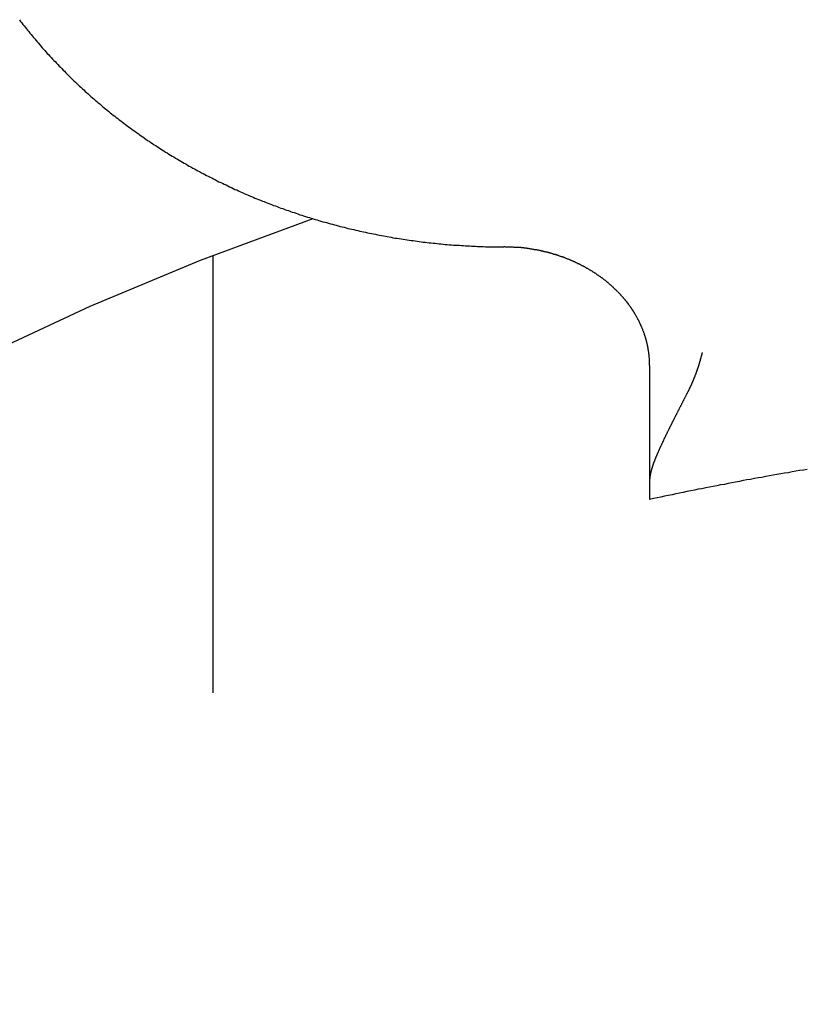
# Model space of a CAD drawing. Extents: x 1107 to 4046, y 937 to 3355.
# Tile 533 of 656: x 2222.82 to 2225.51, y 2666.3 to 2669.68. Entities that reach past the tile are written whole.
import ezdxf

# ---------------------------------------------------------------- set-up
doc = ezdxf.new("R2010")
doc.units = 0
doc.layers.add('KF_VIDA_L___C_REAR', color=7, linetype='CONTINUOUS')

# ---------------------------------------------------------------- blocks, each defined once
blk = doc.blocks.new('KF_VIDA_L___C_REAR')
at = {"layer": 'KF_VIDA_L___C_REAR'}
for p, q in [((36.501863, 979.65683), (36.501863, 978.156544)), ((38, 979.280296), (38, 978.885772)), ((38, 978.885772), (38, 978.820053))]:
    blk.add_line(p, q, dxfattribs=at)
for points in [[(35.8386, 980.466, 0), (35.8425, 980.46, 0), (35.8465, 980.455, 0), (35.8505, 980.45, 0), (35.8545, 980.445, 0), (35.8585, 980.44, 0), (35.8625, 980.435, 0), (35.8666, 980.43, 0), (35.8707, 980.425, 0), (35.8748, 980.42, 0), (35.8789, 980.415, 0), (35.883, 980.41, 0), (35.8872, 980.405, 0), (35.8914, 980.4, 0), (35.8956, 980.395, 0), (35.8998, 980.39, 0), (35.904, 980.385, 0), (35.9083, 980.38, 0), (35.9126, 980.375, 0), (35.9169, 980.37, 0), (35.9212, 980.365, 0), (35.9255, 980.36, 0), (35.9299, 980.355, 0), (35.9343, 980.35, 0), (35.9386, 980.346, 0), (35.9431, 980.341, 0), (35.9475, 980.336, 0), (35.9519, 980.331, 0), (35.9564, 980.326, 0), (35.9609, 980.322, 0), (35.9654, 980.317, 0), (35.9699, 980.312, 0), (35.9745, 980.307, 0), (35.979, 980.303, 0), (35.9836, 980.298, 0), (35.9882, 980.293, 0), (35.9928, 980.289, 0), (35.9974, 980.284, 0), (36.0021, 980.279, 0), (36.0068, 980.275, 0), (36.0114, 980.27, 0), (36.0162, 980.265, 0), (36.0209, 980.261, 0), (36.0256, 980.256, 0), (36.0304, 980.252, 0), (36.0351, 980.247, 0), (36.0399, 980.243, 0), (36.0448, 980.238, 0), (36.0496, 980.234, 0), (36.0544, 980.229, 0), (36.0593, 980.225, 0), (36.0642, 980.22, 0), (36.0691, 980.216, 0), (36.074, 980.212, 0), (36.0789, 980.207, 0), (36.0839, 980.203, 0), (36.0888, 980.198, 0), (36.0938, 980.194, 0), (36.0988, 980.19, 0), (36.1038, 980.185, 0), (36.1088, 980.181, 0), (36.1139, 980.177, 0), (36.119, 980.173, 0), (36.124, 980.168, 0), (36.1291, 980.164, 0), (36.1343, 980.16, 0), (36.1394, 980.156, 0), (36.1445, 980.152, 0), (36.1497, 980.147, 0), (36.1549, 980.143, 0), (36.1601, 980.139, 0), (36.1653, 980.135, 0), (36.1705, 980.131, 0), (36.1757, 980.127, 0), (36.181, 980.123, 0), (36.1863, 980.119, 0), (36.1916, 980.115, 0), (36.1969, 980.111, 0), (36.2022, 980.107, 0), (36.2075, 980.103, 0), (36.2129, 980.099, 0), (36.2182, 980.095, 0), (36.2236, 980.091, 0), (36.229, 980.087, 0), (36.2344, 980.083, 0), (36.2399, 980.079, 0), (36.2453, 980.075, 0), (36.2508, 980.071, 0), (36.2562, 980.067, 0), (36.2617, 980.064, 0), (36.2672, 980.06, 0), (36.2727, 980.056, 0), (36.2783, 980.052, 0), (36.2838, 980.049, 0), (36.2894, 980.045, 0), (36.2949, 980.041, 0), (36.3005, 980.037, 0), (36.3061, 980.034, 0), (36.3117, 980.03, 0), (36.3174, 980.026, 0), (36.323, 980.023, 0), (36.3287, 980.019, 0), (36.3343, 980.016, 0), (36.34, 980.012, 0), (36.3457, 980.009, 0), (36.3514, 980.005, 0), (36.3572, 980.001, 0), (36.3629, 979.998, 0), (36.3687, 979.995, 0), (36.3744, 979.991, 0), (36.3802, 979.988, 0), (36.386, 979.984, 0), (36.3918, 979.981, 0), (36.3976, 979.977, 0), (36.4035, 979.974, 0), (36.4093, 979.971, 0), (36.4152, 979.967, 0), (36.421, 979.964, 0), (36.4269, 979.961, 0), (36.4328, 979.957, 0), (36.4387, 979.954, 0), (36.4446, 979.951, 0), (36.4506, 979.948, 0), (36.4565, 979.945, 0), (36.4625, 979.941, 0), (36.4684, 979.938, 0), (36.4744, 979.935, 0), (36.4804, 979.932, 0), (36.4864, 979.929, 0), (36.4924, 979.926, 0), (36.4985, 979.923, 0), (36.5045, 979.92, 0), (36.5106, 979.917, 0), (36.5166, 979.913, 0), (36.5227, 979.91, 0), (36.5288, 979.908, 0), (36.5349, 979.905, 0), (36.541, 979.902, 0), (36.5471, 979.899, 0), (36.5533, 979.896, 0), (36.5594, 979.893, 0), (36.5656, 979.89, 0), (36.5717, 979.887, 0), (36.5779, 979.884, 0), (36.5841, 979.882, 0), (36.5903, 979.879, 0), (36.5965, 979.876, 0), (36.6027, 979.873, 0), (36.6089, 979.87, 0), (36.6152, 979.868, 0), (36.6214, 979.865, 0), (36.6277, 979.862, 0), (36.634, 979.86, 0), (36.6402, 979.857, 0), (36.6465, 979.854, 0), (36.6528, 979.852, 0), (36.6591, 979.849, 0), (36.6655, 979.847, 0), (36.6718, 979.844, 0), (36.6781, 979.842, 0), (36.6845, 979.839, 0), (36.6908, 979.837, 0), (36.6972, 979.834, 0), (36.7036, 979.832, 0), (36.71, 979.829, 0), (36.7164, 979.827, 0), (36.7228, 979.825, 0), (36.7292, 979.822, 0), (36.7356, 979.82, 0), (36.742, 979.818, 0), (36.7485, 979.815, 0), (36.7549, 979.813, 0), (36.7614, 979.811, 0), (36.7678, 979.808, 0), (36.7743, 979.806, 0), (36.7808, 979.804, 0), (36.7873, 979.802, 0), (36.7938, 979.8, 0), (36.8003, 979.797, 0), (36.8068, 979.795, 0), (36.8133, 979.793, 0), (36.8199, 979.791, 0), (36.8264, 979.789, 0), (36.833, 979.787, 0), (36.8395, 979.785, 0), (36.8461, 979.783, 0), (36.8527, 979.781, 0), (36.8592, 979.779, 0), (36.8658, 979.777, 0), (36.8724, 979.775, 0), (36.879, 979.773, 0), (36.8856, 979.771, 0), (36.8922, 979.77, 0), (36.8989, 979.768, 0), (36.9055, 979.766, 0), (36.9121, 979.764, 0), (36.9188, 979.762, 0), (36.9254, 979.761, 0), (36.9321, 979.759, 0), (36.9387, 979.757, 0), (36.9454, 979.755, 0), (36.9521, 979.754, 0), (36.9588, 979.752, 0), (36.9655, 979.75, 0), (36.9722, 979.749, 0), (36.9789, 979.747, 0), (36.9856, 979.746, 0), (36.9923, 979.744, 0), (36.999, 979.743, 0), (37.0057, 979.741, 0), (37.0124, 979.739, 0), (37.0192, 979.738, 0), (37.0259, 979.737, 0), (37.0327, 979.735, 0), (37.0394, 979.734, 0), (37.0462, 979.732, 0), (37.0529, 979.731, 0), (37.0597, 979.73, 0), (37.0665, 979.728, 0), (37.0733, 979.727, 0), (37.0801, 979.726, 0), (37.0868, 979.724, 0), (37.0936, 979.723, 0), (37.1004, 979.722, 0), (37.1072, 979.721, 0), (37.114, 979.72, 0), (37.1208, 979.718, 0), (37.1277, 979.717, 0), (37.1345, 979.716, 0), (37.1413, 979.715, 0), (37.1481, 979.714, 0), (37.155, 979.713, 0), (37.1618, 979.712, 0), (37.1686, 979.711, 0), (37.1755, 979.71, 0), (37.1823, 979.709, 0), (37.1892, 979.708, 0), (37.196, 979.707, 0), (37.2029, 979.706, 0), (37.2098, 979.705, 0), (37.2166, 979.704, 0), (37.2235, 979.703, 0), (37.2304, 979.703, 0), (37.2372, 979.702, 0), (37.2441, 979.701, 0), (37.251, 979.7, 0), (37.2579, 979.699, 0), (37.2648, 979.699, 0), (37.2717, 979.698, 0), (37.2786, 979.697, 0), (37.2854, 979.697, 0), (37.2923, 979.696, 0), (37.2992, 979.695, 0), (37.3061, 979.695, 0), (37.313, 979.694, 0), (37.32, 979.694, 0), (37.3269, 979.693, 0), (37.3338, 979.693, 0), (37.3407, 979.692, 0), (37.3476, 979.692, 0), (37.3545, 979.691, 0), (37.3614, 979.691, 0), (37.3683, 979.69, 0), (37.3753, 979.69, 0), (37.3822, 979.69, 0), (37.3891, 979.689, 0), (37.396, 979.689, 0), (37.403, 979.689, 0), (37.4099, 979.688, 0), (37.4168, 979.688, 0), (37.4237, 979.688, 0), (37.4307, 979.688, 0), (37.4376, 979.687, 0), (37.4445, 979.687, 0), (37.4515, 979.687, 0), (37.4584, 979.687, 0), (37.4653, 979.687, 0), (37.4723, 979.687, 0), (37.4792, 979.687, 0), (37.4861, 979.687, 0), (37.4931, 979.687, 0), (37.5, 979.687, 0)], [(36.8445, 979.783, 0), (36.4586, 979.64, 0), (36.0802, 979.482, 0), (35.71, 979.31, 0), (35.3487, 979.125, 0), (34.997, 978.926, 0), (34.6554, 978.714, 0), (34.3247, 978.49, 0), (34.0055, 978.254, 0), (33.6983, 978.005, 0), (33.4038, 977.746, 0), (33.1224, 977.476, 0), (32.8547, 977.196, 0), (32.6012, 976.906, 0)], [(38, 979.28, 0), (38, 979.282, 0), (38, 979.283, 0), (38, 979.284, 0), (38, 979.286, 0), (37.9999, 979.287, 0), (37.9999, 979.288, 0), (37.9999, 979.29, 0), (37.9998, 979.291, 0), (37.9998, 979.292, 0), (37.9997, 979.293, 0), (37.9997, 979.295, 0), (37.9996, 979.296, 0), (37.9995, 979.297, 0), (37.9995, 979.299, 0), (37.9994, 979.3, 0), (37.9993, 979.301, 0), (37.9992, 979.303, 0), (37.9991, 979.304, 0), (37.999, 979.305, 0), (37.9989, 979.307, 0), (37.9988, 979.308, 0), (37.9987, 979.309, 0), (37.9986, 979.311, 0), (37.9985, 979.312, 0), (37.9983, 979.313, 0), (37.9982, 979.315, 0), (37.9981, 979.316, 0), (37.9979, 979.317, 0), (37.9978, 979.319, 0), (37.9976, 979.32, 0), (37.9974, 979.321, 0), (37.9973, 979.322, 0), (37.9971, 979.324, 0), (37.9969, 979.325, 0), (37.9967, 979.326, 0), (37.9965, 979.328, 0), (37.9963, 979.329, 0), (37.9961, 979.33, 0), (37.9959, 979.332, 0), (37.9957, 979.333, 0), (37.9955, 979.334, 0), (37.9953, 979.336, 0), (37.995, 979.337, 0), (37.9948, 979.338, 0), (37.9946, 979.34, 0), (37.9943, 979.341, 0), (37.9941, 979.342, 0), (37.9938, 979.343, 0), (37.9936, 979.345, 0), (37.9933, 979.346, 0), (37.993, 979.347, 0), (37.9928, 979.349, 0), (37.9925, 979.35, 0), (37.9922, 979.351, 0), (37.9919, 979.353, 0), (37.9916, 979.354, 0), (37.9913, 979.355, 0), (37.991, 979.357, 0), (37.9907, 979.358, 0), (37.9903, 979.359, 0), (37.99, 979.361, 0), (37.9897, 979.362, 0), (37.9893, 979.363, 0), (37.989, 979.364, 0), (37.9887, 979.366, 0), (37.9883, 979.367, 0), (37.9879, 979.368, 0), (37.9876, 979.37, 0), (37.9872, 979.371, 0), (37.9868, 979.372, 0), (37.9865, 979.374, 0), (37.9861, 979.375, 0), (37.9857, 979.376, 0), (37.9853, 979.377, 0), (37.9849, 979.379, 0), (37.9845, 979.38, 0), (37.9841, 979.381, 0), (37.9836, 979.383, 0), (37.9832, 979.384, 0), (37.9828, 979.385, 0), (37.9824, 979.387, 0), (37.9819, 979.388, 0), (37.9815, 979.389, 0), (37.981, 979.39, 0), (37.9806, 979.392, 0), (37.9801, 979.393, 0), (37.9796, 979.394, 0), (37.9792, 979.396, 0), (37.9787, 979.397, 0), (37.9782, 979.398, 0), (37.9777, 979.399, 0), (37.9772, 979.401, 0), (37.9767, 979.402, 0), (37.9762, 979.403, 0), (37.9757, 979.405, 0), (37.9752, 979.406, 0), (37.9746, 979.407, 0), (37.9741, 979.408, 0), (37.9736, 979.41, 0), (37.973, 979.411, 0), (37.9725, 979.412, 0), (37.9719, 979.414, 0), (37.9714, 979.415, 0), (37.9708, 979.416, 0), (37.9703, 979.417, 0), (37.9697, 979.419, 0), (37.9691, 979.42, 0), (37.9685, 979.421, 0), (37.9679, 979.422, 0), (37.9673, 979.424, 0), (37.9667, 979.425, 0), (37.9661, 979.426, 0), (37.9655, 979.428, 0), (37.9649, 979.429, 0), (37.9643, 979.43, 0), (37.9636, 979.431, 0), (37.963, 979.433, 0), (37.9624, 979.434, 0), (37.9617, 979.435, 0), (37.9611, 979.436, 0), (37.9604, 979.438, 0), (37.9598, 979.439, 0), (37.9591, 979.44, 0), (37.9584, 979.441, 0), (37.9577, 979.443, 0), (37.9571, 979.444, 0), (37.9564, 979.445, 0), (37.9557, 979.446, 0), (37.955, 979.448, 0), (37.9543, 979.449, 0), (37.9536, 979.45, 0), (37.9528, 979.451, 0), (37.9521, 979.453, 0), (37.9514, 979.454, 0), (37.9507, 979.455, 0), (37.9499, 979.456, 0), (37.9492, 979.458, 0), (37.9484, 979.459, 0), (37.9477, 979.46, 0), (37.9469, 979.461, 0), (37.9461, 979.463, 0), (37.9454, 979.464, 0), (37.9446, 979.465, 0), (37.9438, 979.466, 0), (37.943, 979.468, 0), (37.9422, 979.469, 0), (37.9414, 979.47, 0), (37.9406, 979.471, 0), (37.9398, 979.472, 0), (37.939, 979.474, 0), (37.9382, 979.475, 0), (37.9373, 979.476, 0), (37.9365, 979.477, 0), (37.9357, 979.479, 0), (37.9348, 979.48, 0), (37.934, 979.481, 0), (37.9331, 979.482, 0), (37.9322, 979.483, 0), (37.9314, 979.485, 0), (37.9305, 979.486, 0), (37.9296, 979.487, 0), (37.9287, 979.488, 0), (37.9279, 979.489, 0), (37.927, 979.491, 0), (37.9261, 979.492, 0), (37.9252, 979.493, 0), (37.9243, 979.494, 0), (37.9233, 979.495, 0), (37.9224, 979.497, 0), (37.9215, 979.498, 0), (37.9206, 979.499, 0), (37.9196, 979.5, 0), (37.9187, 979.501, 0), (37.9177, 979.502, 0), (37.9168, 979.504, 0), (37.9158, 979.505, 0), (37.9148, 979.506, 0), (37.9139, 979.507, 0), (37.9129, 979.508, 0), (37.9119, 979.509, 0), (37.9109, 979.511, 0), (37.9099, 979.512, 0), (37.9089, 979.513, 0), (37.9079, 979.514, 0), (37.9069, 979.515, 0), (37.9059, 979.516, 0), (37.9049, 979.518, 0), (37.9039, 979.519, 0), (37.9028, 979.52, 0), (37.9018, 979.521, 0), (37.9008, 979.522, 0), (37.8997, 979.523, 0), (37.8987, 979.524, 0), (37.8976, 979.526, 0), (37.8965, 979.527, 0), (37.8955, 979.528, 0), (37.8944, 979.529, 0), (37.8933, 979.53, 0), (37.8922, 979.531, 0), (37.8911, 979.532, 0), (37.89, 979.533, 0), (37.8889, 979.535, 0), (37.8878, 979.536, 0), (37.8867, 979.537, 0), (37.8856, 979.538, 0), (37.8845, 979.539, 0), (37.8834, 979.54, 0), (37.8822, 979.541, 0), (37.8811, 979.542, 0), (37.8799, 979.543, 0), (37.8788, 979.544, 0), (37.8776, 979.545, 0), (37.8765, 979.547, 0), (37.8753, 979.548, 0), (37.8742, 979.549, 0), (37.873, 979.55, 0), (37.8718, 979.551, 0), (37.8706, 979.552, 0), (37.8694, 979.553, 0), (37.8682, 979.554, 0), (37.867, 979.555, 0), (37.8658, 979.556, 0), (37.8646, 979.557, 0), (37.8634, 979.558, 0), (37.8622, 979.559, 0), (37.861, 979.56, 0), (37.8597, 979.561, 0), (37.8585, 979.562, 0), (37.8573, 979.564, 0), (37.856, 979.565, 0), (37.8548, 979.566, 0), (37.8535, 979.567, 0), (37.8523, 979.568, 0), (37.851, 979.569, 0), (37.8497, 979.57, 0), (37.8485, 979.571, 0), (37.8472, 979.572, 0), (37.8459, 979.573, 0), (37.8446, 979.574, 0), (37.8433, 979.575, 0), (37.842, 979.576, 0), (37.8407, 979.577, 0), (37.8394, 979.578, 0), (37.8381, 979.579, 0), (37.8368, 979.58, 0), (37.8355, 979.581, 0), (37.8341, 979.582, 0), (37.8328, 979.583, 0), (37.8315, 979.584, 0), (37.8301, 979.585, 0), (37.8288, 979.585, 0), (37.8274, 979.586, 0), (37.8261, 979.587, 0), (37.8247, 979.588, 0), (37.8234, 979.589, 0), (37.822, 979.59, 0), (37.8206, 979.591, 0), (37.8192, 979.592, 0), (37.8179, 979.593, 0), (37.8165, 979.594, 0), (37.8151, 979.595, 0), (37.8137, 979.596, 0), (37.8123, 979.597, 0), (37.8109, 979.598, 0), (37.8095, 979.599, 0), (37.8081, 979.599, 0), (37.8066, 979.6, 0), (37.8052, 979.601, 0), (37.8038, 979.602, 0), (37.8024, 979.603, 0), (37.8009, 979.604, 0), (37.7995, 979.605, 0), (37.798, 979.606, 0), (37.7966, 979.607, 0), (37.7951, 979.607, 0), (37.7937, 979.608, 0), (37.7922, 979.609, 0), (37.7908, 979.61, 0), (37.7893, 979.611, 0), (37.7878, 979.612, 0), (37.7863, 979.613, 0), (37.7848, 979.613, 0), (37.7834, 979.614, 0), (37.7819, 979.615, 0), (37.7804, 979.616, 0), (37.7789, 979.617, 0), (37.7774, 979.618, 0), (37.7759, 979.618, 0), (37.7743, 979.619, 0), (37.7728, 979.62, 0), (37.7713, 979.621, 0), (37.7698, 979.622, 0), (37.7682, 979.622, 0), (37.7667, 979.623, 0), (37.7652, 979.624, 0), (37.7636, 979.625, 0), (37.7621, 979.626, 0), (37.7605, 979.626, 0), (37.759, 979.627, 0), (37.7574, 979.628, 0), (37.7559, 979.629, 0), (37.7543, 979.629, 0), (37.7527, 979.63, 0), (37.7512, 979.631, 0), (37.7496, 979.632, 0), (37.748, 979.632, 0), (37.7464, 979.633, 0), (37.7449, 979.634, 0), (37.7433, 979.635, 0), (37.7417, 979.635, 0), (37.7401, 979.636, 0), (37.7385, 979.637, 0), (37.7369, 979.638, 0), (37.7353, 979.638, 0), (37.7337, 979.639, 0), (37.732, 979.64, 0), (37.7304, 979.64, 0), (37.7288, 979.641, 0), (37.7272, 979.642, 0), (37.7256, 979.642, 0), (37.7239, 979.643, 0), (37.7223, 979.644, 0), (37.7207, 979.644, 0), (37.719, 979.645, 0), (37.7174, 979.646, 0), (37.7157, 979.646, 0), (37.7141, 979.647, 0), (37.7124, 979.648, 0), (37.7108, 979.648, 0), (37.7091, 979.649, 0), (37.7074, 979.65, 0), (37.7058, 979.65, 0), (37.7041, 979.651, 0), (37.7024, 979.651, 0), (37.7008, 979.652, 0), (37.6991, 979.653, 0), (37.6974, 979.653, 0), (37.6957, 979.654, 0), (37.694, 979.654, 0), (37.6923, 979.655, 0), (37.6906, 979.655, 0), (37.689, 979.656, 0), (37.6873, 979.657, 0), (37.6856, 979.657, 0), (37.6838, 979.658, 0), (37.6821, 979.658, 0), (37.6804, 979.659, 0), (37.6787, 979.659, 0), (37.677, 979.66, 0), (37.6753, 979.66, 0), (37.6736, 979.661, 0), (37.6718, 979.661, 0), (37.6701, 979.662, 0), (37.6684, 979.663, 0), (37.6667, 979.663, 0), (37.6649, 979.664, 0), (37.6632, 979.664, 0), (37.6614, 979.665, 0), (37.6597, 979.665, 0), (37.658, 979.665, 0), (37.6562, 979.666, 0), (37.6545, 979.666, 0), (37.6527, 979.667, 0), (37.651, 979.667, 0), (37.6492, 979.668, 0), (37.6474, 979.668, 0), (37.6457, 979.669, 0), (37.6439, 979.669, 0), (37.6422, 979.67, 0), (37.6404, 979.67, 0), (37.6386, 979.67, 0), (37.6368, 979.671, 0), (37.6351, 979.671, 0), (37.6333, 979.672, 0), (37.6315, 979.672, 0), (37.6297, 979.672, 0), (37.628, 979.673, 0), (37.6262, 979.673, 0), (37.6244, 979.674, 0), (37.6226, 979.674, 0), (37.6208, 979.674, 0), (37.619, 979.675, 0), (37.6172, 979.675, 0), (37.6154, 979.675, 0), (37.6136, 979.676, 0), (37.6118, 979.676, 0), (37.61, 979.676, 0), (37.6082, 979.677, 0), (37.6064, 979.677, 0), (37.6046, 979.677, 0), (37.6028, 979.678, 0), (37.601, 979.678, 0), (37.5992, 979.678, 0), (37.5974, 979.679, 0), (37.5956, 979.679, 0), (37.5938, 979.679, 0), (37.592, 979.679, 0), (37.5901, 979.68, 0), (37.5883, 979.68, 0), (37.5865, 979.68, 0), (37.5847, 979.681, 0), (37.5829, 979.681, 0), (37.581, 979.681, 0), (37.5792, 979.681, 0), (37.5774, 979.682, 0), (37.5756, 979.682, 0), (37.5737, 979.682, 0), (37.5719, 979.682, 0), (37.5701, 979.682, 0), (37.5683, 979.683, 0), (37.5664, 979.683, 0), (37.5646, 979.683, 0), (37.5628, 979.683, 0), (37.5609, 979.683, 0), (37.5591, 979.684, 0), (37.5572, 979.684, 0), (37.5554, 979.684, 0), (37.5536, 979.684, 0), (37.5517, 979.684, 0), (37.5499, 979.684, 0), (37.548, 979.685, 0), (37.5462, 979.685, 0), (37.5444, 979.685, 0), (37.5425, 979.685, 0), (37.5407, 979.685, 0), (37.5388, 979.685, 0), (37.537, 979.685, 0), (37.5351, 979.685, 0), (37.5333, 979.686, 0), (37.5314, 979.686, 0), (37.5296, 979.686, 0), (37.5278, 979.686, 0), (37.5259, 979.686, 0), (37.5241, 979.686, 0), (37.5222, 979.686, 0), (37.5204, 979.686, 0), (37.5185, 979.686, 0), (37.5167, 979.686, 0), (37.5148, 979.686, 0), (37.513, 979.686, 0), (37.5111, 979.686, 0), (37.5093, 979.686, 0), (37.5074, 979.686, 0), (37.5056, 979.686, 0), (37.5037, 979.687, 0), (37.5019, 979.687, 0), (37.5, 979.687, 0)], [(38.1801, 979.324, 0), (38.18, 979.323, 0), (38.1799, 979.323, 0), (38.1797, 979.322, 0), (38.1796, 979.322, 0), (38.1795, 979.322, 0), (38.1794, 979.321, 0), (38.1793, 979.321, 0), (38.1792, 979.32, 0), (38.179, 979.32, 0), (38.1789, 979.319, 0), (38.1788, 979.319, 0), (38.1787, 979.318, 0), (38.1786, 979.318, 0), (38.1784, 979.317, 0), (38.1783, 979.317, 0), (38.1782, 979.316, 0), (38.1781, 979.316, 0), (38.178, 979.315, 0), (38.1778, 979.315, 0), (38.1777, 979.314, 0), (38.1776, 979.314, 0), (38.1775, 979.314, 0), (38.1774, 979.313, 0), (38.1772, 979.313, 0), (38.1771, 979.312, 0), (38.177, 979.312, 0), (38.1769, 979.311, 0), (38.1768, 979.311, 0), (38.1766, 979.31, 0), (38.1765, 979.31, 0), (38.1764, 979.309, 0), (38.1763, 979.309, 0), (38.1761, 979.308, 0), (38.176, 979.308, 0), (38.1759, 979.307, 0), (38.1758, 979.307, 0), (38.1756, 979.307, 0), (38.1755, 979.306, 0), (38.1754, 979.306, 0), (38.1753, 979.305, 0), (38.1751, 979.305, 0), (38.175, 979.304, 0), (38.1749, 979.304, 0), (38.1747, 979.303, 0), (38.1746, 979.303, 0), (38.1745, 979.302, 0), (38.1744, 979.302, 0), (38.1742, 979.301, 0), (38.1741, 979.301, 0), (38.174, 979.301, 0), (38.1738, 979.3, 0), (38.1737, 979.3, 0), (38.1736, 979.299, 0), (38.1735, 979.299, 0), (38.1733, 979.298, 0), (38.1732, 979.298, 0), (38.1731, 979.297, 0), (38.1729, 979.297, 0), (38.1728, 979.296, 0), (38.1727, 979.296, 0), (38.1725, 979.296, 0), (38.1724, 979.295, 0), (38.1723, 979.295, 0), (38.1721, 979.294, 0), (38.172, 979.294, 0), (38.1719, 979.293, 0), (38.1717, 979.293, 0), (38.1716, 979.292, 0), (38.1715, 979.292, 0), (38.1713, 979.291, 0), (38.1712, 979.291, 0), (38.1711, 979.29, 0), (38.1709, 979.29, 0), (38.1708, 979.29, 0), (38.1707, 979.289, 0), (38.1705, 979.289, 0), (38.1704, 979.288, 0), (38.1702, 979.288, 0), (38.1701, 979.287, 0), (38.17, 979.287, 0), (38.1698, 979.286, 0), (38.1697, 979.286, 0), (38.1695, 979.286, 0), (38.1694, 979.285, 0), (38.1693, 979.285, 0), (38.1691, 979.284, 0), (38.169, 979.284, 0), (38.1689, 979.283, 0), (38.1687, 979.283, 0), (38.1686, 979.282, 0), (38.1684, 979.282, 0), (38.1683, 979.281, 0), (38.1681, 979.281, 0), (38.168, 979.281, 0), (38.1679, 979.28, 0), (38.1677, 979.28, 0), (38.1676, 979.279, 0), (38.1674, 979.279, 0), (38.1673, 979.278, 0), (38.1671, 979.278, 0), (38.167, 979.277, 0), (38.1669, 979.277, 0), (38.1667, 979.277, 0), (38.1666, 979.276, 0), (38.1664, 979.276, 0), (38.1663, 979.275, 0), (38.1661, 979.275, 0), (38.166, 979.274, 0), (38.1658, 979.274, 0), (38.1657, 979.273, 0), (38.1656, 979.273, 0), (38.1654, 979.273, 0), (38.1653, 979.272, 0), (38.1651, 979.272, 0), (38.165, 979.271, 0), (38.1648, 979.271, 0), (38.1647, 979.27, 0), (38.1645, 979.27, 0), (38.1644, 979.269, 0), (38.1642, 979.269, 0), (38.1641, 979.269, 0), (38.1639, 979.268, 0), (38.1638, 979.268, 0), (38.1636, 979.267, 0), (38.1635, 979.267, 0), (38.1633, 979.266, 0), (38.1632, 979.266, 0), (38.163, 979.266, 0), (38.1629, 979.265, 0), (38.1627, 979.265, 0), (38.1626, 979.264, 0), (38.1624, 979.264, 0), (38.1623, 979.263, 0), (38.1621, 979.263, 0), (38.162, 979.262, 0), (38.1618, 979.262, 0), (38.1616, 979.262, 0), (38.1615, 979.261, 0), (38.1613, 979.261, 0), (38.1612, 979.26, 0), (38.161, 979.26, 0), (38.1609, 979.259, 0), (38.1607, 979.259, 0), (38.1606, 979.259, 0), (38.1604, 979.258, 0), (38.1603, 979.258, 0), (38.1601, 979.257, 0), (38.1599, 979.257, 0), (38.1598, 979.256, 0), (38.1596, 979.256, 0), (38.1595, 979.256, 0), (38.1593, 979.255, 0), (38.1592, 979.255, 0), (38.159, 979.254, 0), (38.1588, 979.254, 0), (38.1587, 979.253, 0), (38.1585, 979.253, 0), (38.1584, 979.252, 0), (38.1582, 979.252, 0), (38.158, 979.252, 0), (38.1579, 979.251, 0), (38.1577, 979.251, 0), (38.1576, 979.25, 0), (38.1574, 979.25, 0), (38.1572, 979.249, 0), (38.1571, 979.249, 0), (38.1569, 979.249, 0), (38.1568, 979.248, 0), (38.1566, 979.248, 0), (38.1564, 979.247, 0), (38.1563, 979.247, 0), (38.1561, 979.246, 0), (38.156, 979.246, 0), (38.1558, 979.246, 0), (38.1556, 979.245, 0), (38.1555, 979.245, 0), (38.1553, 979.244, 0), (38.1551, 979.244, 0), (38.155, 979.244, 0), (38.1548, 979.243, 0), (38.1546, 979.243, 0), (38.1545, 979.242, 0), (38.1543, 979.242, 0), (38.1541, 979.241, 0), (38.154, 979.241, 0), (38.1538, 979.241, 0), (38.1536, 979.24, 0), (38.1535, 979.24, 0), (38.1533, 979.239, 0), (38.1531, 979.239, 0), (38.153, 979.238, 0), (38.1528, 979.238, 0), (38.1526, 979.238, 0), (38.1525, 979.237, 0), (38.1523, 979.237, 0), (38.1521, 979.236, 0), (38.152, 979.236, 0), (38.1518, 979.235, 0), (38.1516, 979.235, 0), (38.1515, 979.235, 0), (38.1513, 979.234, 0), (38.1511, 979.234, 0), (38.1509, 979.233, 0), (38.1508, 979.233, 0), (38.1506, 979.233, 0), (38.1504, 979.232, 0), (38.1503, 979.232, 0), (38.1501, 979.231, 0), (38.1499, 979.231, 0), (38.1498, 979.23, 0), (38.1496, 979.23, 0), (38.1494, 979.23, 0), (38.1492, 979.229, 0), (38.1491, 979.229, 0), (38.1489, 979.228, 0), (38.1487, 979.228, 0), (38.1485, 979.228, 0), (38.1484, 979.227, 0), (38.1482, 979.227, 0), (38.148, 979.226, 0), (38.1478, 979.226, 0), (38.1477, 979.226, 0), (38.1475, 979.225, 0), (38.1473, 979.225, 0), (38.1471, 979.224, 0), (38.147, 979.224, 0), (38.1468, 979.223, 0), (38.1466, 979.223, 0), (38.1464, 979.223, 0), (38.1463, 979.222, 0), (38.1461, 979.222, 0), (38.1459, 979.221, 0), (38.1457, 979.221, 0), (38.1455, 979.221, 0), (38.1454, 979.22, 0), (38.1452, 979.22, 0), (38.145, 979.219, 0), (38.1448, 979.219, 0), (38.1447, 979.219, 0), (38.1445, 979.218, 0), (38.1443, 979.218, 0), (38.1441, 979.217, 0), (38.1439, 979.217, 0), (38.1438, 979.216, 0), (38.1436, 979.216, 0), (38.1434, 979.216, 0), (38.1432, 979.215, 0), (38.143, 979.215, 0), (38.1429, 979.214, 0), (38.1427, 979.214, 0), (38.1425, 979.214, 0), (38.1423, 979.213, 0), (38.1421, 979.213, 0), (38.1419, 979.212, 0), (38.1418, 979.212, 0), (38.1416, 979.212, 0), (38.1414, 979.211, 0), (38.1412, 979.211, 0), (38.141, 979.21, 0), (38.1408, 979.21, 0), (38.1407, 979.21, 0), (38.1405, 979.209, 0), (38.1403, 979.209, 0), (38.1401, 979.208, 0), (38.1399, 979.208, 0), (38.1397, 979.208, 0), (38.1395, 979.207, 0), (38.1394, 979.207, 0), (38.1392, 979.206, 0), (38.139, 979.206, 0), (38.1388, 979.206, 0), (38.1386, 979.205, 0), (38.1384, 979.205, 0), (38.1382, 979.204, 0), (38.1381, 979.204, 0), (38.1379, 979.204, 0), (38.1377, 979.203, 0), (38.1375, 979.203, 0), (38.1373, 979.202, 0), (38.1371, 979.202, 0), (38.1369, 979.202, 0), (38.1367, 979.201, 0), (38.1365, 979.201, 0), (38.1364, 979.2, 0), (38.1362, 979.2, 0), (38.136, 979.2, 0), (38.1358, 979.199, 0), (38.1356, 979.199, 0), (38.1354, 979.198, 0), (38.1352, 979.198, 0), (38.135, 979.198, 0), (38.1348, 979.197, 0), (38.1346, 979.197, 0), (38.1345, 979.196, 0), (38.1343, 979.196, 0), (38.1341, 979.196, 0), (38.1339, 979.195, 0), (38.1337, 979.195, 0), (38.1335, 979.195, 0), (38.1333, 979.194, 0), (38.1331, 979.194, 0), (38.1329, 979.193, 0), (38.1327, 979.193, 0), (38.1325, 979.193, 0), (38.1323, 979.192, 0), (38.1321, 979.192, 0), (38.1319, 979.191, 0), (38.1317, 979.191, 0), (38.1315, 979.191, 0), (38.1313, 979.19, 0), (38.1312, 979.19, 0), (38.131, 979.189, 0), (38.1308, 979.189, 0), (38.1306, 979.189, 0), (38.1304, 979.188, 0), (38.1302, 979.188, 0), (38.13, 979.187, 0), (38.1298, 979.187, 0), (38.1296, 979.187, 0)], [(38.1296, 979.187, 0), (38.1287, 979.185, 0), (38.1278, 979.183, 0), (38.1269, 979.182, 0), (38.1261, 979.18, 0), (38.1252, 979.178, 0), (38.1243, 979.176, 0), (38.1234, 979.175, 0), (38.1226, 979.173, 0), (38.1217, 979.171, 0), (38.1208, 979.17, 0), (38.1199, 979.168, 0), (38.1191, 979.166, 0), (38.1182, 979.164, 0), (38.1173, 979.163, 0), (38.1165, 979.161, 0), (38.1156, 979.159, 0), (38.1148, 979.158, 0), (38.1139, 979.156, 0), (38.113, 979.154, 0), (38.1122, 979.153, 0), (38.1113, 979.151, 0), (38.1105, 979.149, 0), (38.1096, 979.148, 0), (38.1088, 979.146, 0), (38.108, 979.144, 0), (38.1071, 979.143, 0), (38.1063, 979.141, 0), (38.1054, 979.139, 0), (38.1046, 979.138, 0), (38.1038, 979.136, 0), (38.103, 979.135, 0), (38.1021, 979.133, 0), (38.1013, 979.131, 0), (38.1005, 979.13, 0), (38.0997, 979.128, 0), (38.0988, 979.127, 0), (38.098, 979.125, 0), (38.0972, 979.123, 0), (38.0964, 979.122, 0), (38.0956, 979.12, 0), (38.0948, 979.119, 0), (38.094, 979.117, 0), (38.0932, 979.115, 0), (38.0924, 979.114, 0), (38.0916, 979.112, 0), (38.0908, 979.111, 0), (38.09, 979.109, 0), (38.0892, 979.108, 0), (38.0885, 979.106, 0), (38.0877, 979.105, 0), (38.0869, 979.103, 0), (38.0861, 979.102, 0), (38.0854, 979.1, 0), (38.0846, 979.098, 0), (38.0838, 979.097, 0), (38.0831, 979.095, 0), (38.0823, 979.094, 0), (38.0815, 979.092, 0), (38.0808, 979.091, 0), (38.08, 979.089, 0), (38.0793, 979.088, 0), (38.0785, 979.086, 0), (38.0778, 979.085, 0), (38.077, 979.084, 0), (38.0763, 979.082, 0), (38.0756, 979.081, 0), (38.0748, 979.079, 0), (38.0741, 979.078, 0), (38.0734, 979.076, 0), (38.0726, 979.075, 0), (38.0719, 979.073, 0), (38.0712, 979.072, 0), (38.0705, 979.07, 0), (38.0698, 979.069, 0), (38.0691, 979.068, 0), (38.0683, 979.066, 0), (38.0676, 979.065, 0), (38.0669, 979.063, 0), (38.0662, 979.062, 0), (38.0655, 979.061, 0), (38.0648, 979.059, 0), (38.0642, 979.058, 0), (38.0635, 979.056, 0), (38.0628, 979.055, 0), (38.0621, 979.054, 0), (38.0614, 979.052, 0), (38.0607, 979.051, 0), (38.0601, 979.049, 0), (38.0594, 979.048, 0), (38.0587, 979.047, 0), (38.0581, 979.045, 0), (38.0574, 979.044, 0), (38.0568, 979.043, 0), (38.0561, 979.041, 0), (38.0554, 979.04, 0), (38.0548, 979.039, 0), (38.0542, 979.037, 0), (38.0535, 979.036, 0), (38.0529, 979.035, 0), (38.0522, 979.033, 0), (38.0516, 979.032, 0), (38.051, 979.031, 0), (38.0504, 979.029, 0), (38.0497, 979.028, 0), (38.0491, 979.027, 0), (38.0485, 979.026, 0), (38.0479, 979.024, 0), (38.0473, 979.023, 0), (38.0467, 979.022, 0), (38.0461, 979.02, 0), (38.0455, 979.019, 0), (38.0449, 979.018, 0), (38.0443, 979.017, 0), (38.0437, 979.015, 0), (38.0431, 979.014, 0), (38.0425, 979.013, 0), (38.0419, 979.012, 0), (38.0414, 979.01, 0), (38.0408, 979.009, 0), (38.0402, 979.008, 0), (38.0397, 979.007, 0), (38.0391, 979.006, 0), (38.0385, 979.004, 0), (38.038, 979.003, 0), (38.0374, 979.002, 0), (38.0369, 979.001, 0), (38.0363, 979, 0), (38.0358, 978.998, 0), (38.0353, 978.997, 0), (38.0347, 978.996, 0), (38.0342, 978.995, 0), (38.0337, 978.994, 0), (38.0331, 978.992, 0), (38.0326, 978.991, 0), (38.0321, 978.99, 0), (38.0316, 978.989, 0), (38.0311, 978.988, 0), (38.0306, 978.987, 0), (38.0301, 978.986, 0), (38.0296, 978.984, 0), (38.0291, 978.983, 0), (38.0286, 978.982, 0), (38.0281, 978.981, 0), (38.0276, 978.98, 0), (38.0272, 978.979, 0), (38.0267, 978.978, 0), (38.0262, 978.977, 0), (38.0257, 978.976, 0), (38.0253, 978.974, 0), (38.0248, 978.973, 0), (38.0244, 978.972, 0), (38.0239, 978.971, 0), (38.0235, 978.97, 0), (38.023, 978.969, 0), (38.0226, 978.968, 0), (38.0221, 978.967, 0), (38.0217, 978.966, 0), (38.0213, 978.965, 0), (38.0208, 978.964, 0), (38.0204, 978.963, 0), (38.02, 978.962, 0), (38.0196, 978.961, 0), (38.0192, 978.96, 0), (38.0188, 978.959, 0), (38.0184, 978.958, 0), (38.018, 978.956, 0), (38.0176, 978.955, 0), (38.0172, 978.954, 0), (38.0168, 978.953, 0), (38.0164, 978.952, 0), (38.016, 978.951, 0), (38.0157, 978.95, 0), (38.0153, 978.95, 0), (38.0149, 978.949, 0), (38.0146, 978.948, 0), (38.0142, 978.947, 0), (38.0138, 978.946, 0), (38.0135, 978.945, 0), (38.0132, 978.944, 0), (38.0128, 978.943, 0), (38.0125, 978.942, 0), (38.0121, 978.941, 0), (38.0118, 978.94, 0), (38.0115, 978.939, 0), (38.0112, 978.938, 0), (38.0109, 978.937, 0), (38.0106, 978.936, 0), (38.0102, 978.935, 0), (38.0099, 978.934, 0), (38.0096, 978.934, 0), (38.0094, 978.933, 0), (38.0091, 978.932, 0), (38.0088, 978.931, 0), (38.0085, 978.93, 0), (38.0082, 978.929, 0), (38.008, 978.928, 0), (38.0077, 978.927, 0), (38.0074, 978.927, 0), (38.0072, 978.926, 0), (38.0069, 978.925, 0), (38.0067, 978.924, 0), (38.0064, 978.923, 0), (38.0062, 978.922, 0), (38.006, 978.922, 0), (38.0057, 978.921, 0), (38.0055, 978.92, 0), (38.0053, 978.919, 0), (38.0051, 978.918, 0), (38.0049, 978.917, 0), (38.0047, 978.917, 0), (38.0044, 978.916, 0), (38.0042, 978.915, 0), (38.0041, 978.914, 0), (38.0039, 978.914, 0), (38.0037, 978.913, 0), (38.0035, 978.912, 0), (38.0033, 978.911, 0), (38.0032, 978.91, 0), (38.003, 978.91, 0), (38.0028, 978.909, 0), (38.0027, 978.908, 0), (38.0025, 978.907, 0), (38.0024, 978.907, 0), (38.0022, 978.906, 0), (38.0021, 978.905, 0), (38.0019, 978.905, 0), (38.0018, 978.904, 0), (38.0017, 978.903, 0), (38.0016, 978.902, 0), (38.0014, 978.902, 0), (38.0013, 978.901, 0), (38.0012, 978.9, 0), (38.0011, 978.9, 0), (38.001, 978.899, 0), (38.0009, 978.898, 0), (38.0008, 978.898, 0), (38.0007, 978.897, 0), (38.0007, 978.896, 0), (38.0006, 978.896, 0), (38.0005, 978.895, 0), (38.0005, 978.894, 0), (38.0004, 978.894, 0), (38.0003, 978.893, 0), (38.0003, 978.892, 0), (38.0002, 978.892, 0), (38.0002, 978.891, 0), (38.0001, 978.891, 0), (38.0001, 978.89, 0), (38.0001, 978.889, 0), (38.0001, 978.889, 0), (38, 978.888, 0), (38, 978.888, 0), (38, 978.887, 0), (38, 978.886, 0), (38, 978.886, 0)], [(38.5403, 978.923, 0), (38.5273, 978.921, 0), (38.5144, 978.919, 0), (38.5015, 978.917, 0), (38.4885, 978.915, 0), (38.4756, 978.912, 0), (38.4627, 978.91, 0), (38.4498, 978.908, 0), (38.4368, 978.906, 0), (38.4239, 978.903, 0), (38.411, 978.901, 0), (38.3981, 978.899, 0), (38.3852, 978.896, 0), (38.3723, 978.894, 0), (38.3594, 978.892, 0), (38.3465, 978.889, 0), (38.3337, 978.887, 0), (38.3208, 978.885, 0), (38.3079, 978.882, 0), (38.295, 978.88, 0), (38.2822, 978.877, 0), (38.2693, 978.875, 0), (38.2564, 978.872, 0), (38.2436, 978.87, 0), (38.2307, 978.867, 0), (38.2179, 978.865, 0), (38.205, 978.862, 0), (38.1922, 978.86, 0), (38.1793, 978.857, 0), (38.1665, 978.855, 0), (38.1537, 978.852, 0), (38.1408, 978.85, 0), (38.128, 978.847, 0), (38.1152, 978.844, 0), (38.1024, 978.842, 0), (38.0896, 978.839, 0), (38.0768, 978.836, 0), (38.064, 978.834, 0), (38.0512, 978.831, 0), (38.0384, 978.828, 0), (38.0256, 978.826, 0), (38.0128, 978.823, 0), (38, 978.82, 0)]]:
    blk.add_polyline3d(points, dxfattribs=at)

msp = doc.modelspace()

# ---------------------------------------------------------------- block references
at = {"layer": 'KF_VIDA_L___C_REAR'}
msp.add_blockref('KF_VIDA_L___C_REAR', (2186.9791, 1689.2132), dxfattribs=at)

doc.saveas('drawing.dxf')
